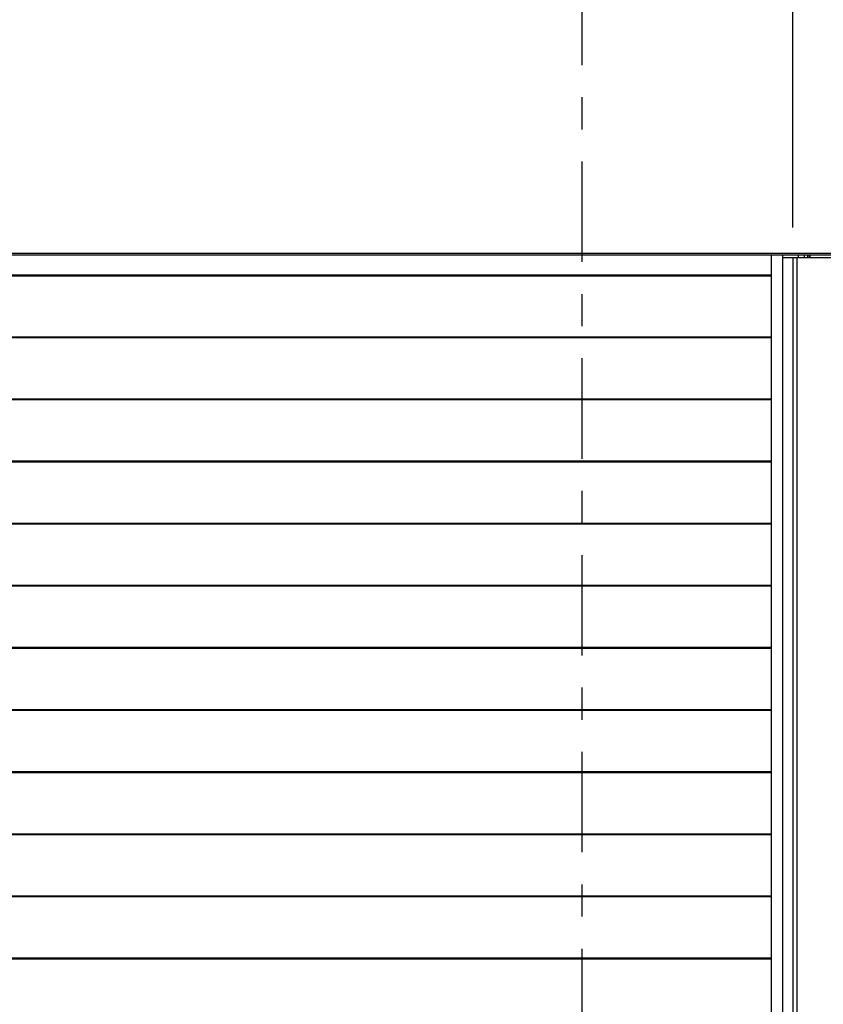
# Model space of a CAD drawing. Header units: inches. Extents: x 170 to 288, y 234 to 248.
# Tile 385 of 480: x 253.2 to 255.7, y 241.86 to 244.92. Entities that reach past the tile are written whole.
import ezdxf

# ---------------------------------------------------------------- set-up
doc = ezdxf.new("R2010")
doc.units = ezdxf.units.IN
doc.header["$LTSCALE"] = 0.25
doc.header["$MEASUREMENT"] = 0
doc.linetypes.add('CENTER', pattern=[2, 1.25, -0.25, 0.25, -0.25])
for name, color, linetype in [('ANNOTATIONS', 1, 'Continuous'), ('SECTION CUTS', 6, 'CENTER'), ('STANDARD Z GUIDE MOTOR RH', 7, 'Continuous')]:
    doc.layers.add(name, color=color, linetype=linetype)
doc.styles.add('ARIAL', font='arial.ttf', dxfattribs={"height": 0.09375})
doc.dimstyles.new('STANDARD$0', dxfattribs={"dimtxt": 0.09375, "dimasz": 0.09375, "dimexe": 0.03125, "dimexo": 0.046875, "dimgap": 0.09, "dimtad": 0, "dimtih": 1, "dimtoh": 1, "dimdec": 4, "dimzin": 0, "dimdsep": 46, "dimtxsty": 'ARIAL', "dimcen": 0.09, "dimadec": 0, "dimazin": 0, "dimtfac": 1, "dimtdec": 4, "dimtofl": 0, "dimtmove": 0, "dimatfit": 1, "dimfxl": 1, "dimtolj": 1, "dimtzin": 0, "dimarcsym": 0})

# ---------------------------------------------------------------- blocks, each defined once
blk = doc.blocks.new('*D38')
at = {"layer": 'ANNOTATIONS', "color": 0, "lineweight": -2, "transparency": 16777216}
for p, q in [((255.6056498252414, 244.2748611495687), (255.6056498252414, 245.4337754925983)), ((256.5118994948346, 244.7789401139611), (256.5118994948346, 245.4337754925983)), ((255.6993998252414, 245.4025254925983), (255.8056151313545, 245.4025254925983)), ((256.4181494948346, 245.4025254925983), (256.3862588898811, 245.4025254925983))]:
    blk.add_line(p, q, dxfattribs=at)
at = {"layer": 'ANNOTATIONS', "color": 0, "transparency": 16777216}
for points in [[(255.6993998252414, 245.4181504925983), (255.6993998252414, 245.3869004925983), (255.6056498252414, 245.4025254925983)], [(256.4181494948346, 245.4181504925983), (256.4181494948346, 245.3869004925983), (256.5118994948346, 245.4025254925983)]]:
    blk.add_solid(points, dxfattribs=at)
at = {"layer": 'defpoints', "color": 0, "transparency": 16777216}
for p in [(256.5118994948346, 245.4025254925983), (256.5118994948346, 244.6851901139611), (255.6056498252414, 244.1811111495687)]:
    blk.add_point(p, dxfattribs=at)
at = {"layer": 'ANNOTATIONS', "color": 0, "transparency": 16777216, "insert": (256.0959370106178, 245.4025254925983), "char_height": 0.09375, "attachment_point": 5, "style": 'ARIAL'}
blk.add_mtext('\\A1;27 1/2"', dxfattribs=at)

msp = doc.modelspace()

# ---------------------------------------------------------------- linework, layer by layer
at = {"layer": 'SECTION CUTS'}
msp.add_line((254.9501948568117, 239.8798271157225), (254.9501948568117, 245.5712592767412), dxfattribs=at)
at = {"layer": 'STANDARD Z GUIDE MOTOR RH'}
for p, q in [((255.7306498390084, 244.1936111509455), (251.4806498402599, 244.1936111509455)), ((255.7306498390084, 244.1887244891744), (251.4806498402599, 244.1887244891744)), ((255.5389830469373, 244.1887244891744), (255.5389830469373, 240.4522490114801)), ((255.5741654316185, 244.1887244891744), (255.5741654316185, 240.4115050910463)), ((255.5741654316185, 244.1811111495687), (255.8946497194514, 244.1811111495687)), ((255.6054954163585, 244.1811111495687), (255.6054954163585, 241.856831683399)), ((255.6056498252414, 244.1811111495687), (255.6056498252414, 240.1394444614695)), ((255.6179498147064, 244.1811111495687), (255.6179498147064, 240.1477778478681)), ((255.6223164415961, 244.1887244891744), (255.6223164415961, 244.1811111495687)), ((255.6411831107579, 244.1887244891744), (255.6411831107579, 244.1811111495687)), ((255.6515998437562, 244.1887244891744), (255.6515998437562, 244.1811111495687)), ((255.6566103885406, 244.1887244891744), (255.6566103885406, 244.1811111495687)), ((255.6599437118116, 244.1811111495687), (255.6599437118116, 244.1887244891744)), ((251.6723164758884, 244.126806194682), (255.5389830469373, 244.126806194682)), ((251.6723164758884, 244.1255823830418), (255.5389830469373, 244.1255823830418)), ((251.6723164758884, 244.1243585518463), (255.5389830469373, 244.1243585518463)), ((255.5389830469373, 243.9334825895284), (251.6723164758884, 243.9334825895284)), ((255.5389830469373, 243.9322587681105), (251.6723164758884, 243.9322587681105)), ((255.5389830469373, 243.9310349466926), (251.6723164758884, 243.9310349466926)), ((255.5389830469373, 243.7401492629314), (251.6723164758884, 243.7401492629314)), ((255.5389830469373, 243.7389254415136), (251.6723164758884, 243.7389254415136)), ((255.5389830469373, 243.7377016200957), (251.6723164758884, 243.7377016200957)), ((255.5389830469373, 243.5468159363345), (251.6723164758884, 243.5468159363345)), ((255.5389830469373, 243.5455921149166), (251.6723164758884, 243.5455921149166)), ((255.5389830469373, 243.5443682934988), (251.6723164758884, 243.5443682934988)), ((255.5389830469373, 243.3534825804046), (251.6723164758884, 243.3534825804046)), ((255.5389830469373, 243.3522587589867), (251.6723164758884, 243.3522587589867)), ((255.5389830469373, 243.3510349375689), (251.6723164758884, 243.3510349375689)), ((255.5389830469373, 243.1601492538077), (251.6723164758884, 243.1601492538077)), ((255.5389830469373, 243.1589254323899), (251.6723164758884, 243.1589254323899)), ((255.5389830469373, 243.157701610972), (251.6723164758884, 243.157701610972)), ((255.5389830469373, 242.9668159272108), (251.6723164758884, 242.9668159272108)), ((255.5389830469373, 242.9655921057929), (251.6723164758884, 242.9655921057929)), ((255.5389830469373, 242.9643682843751), (251.6723164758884, 242.9643682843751)), ((255.5389830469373, 242.7734825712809), (251.6723164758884, 242.7734825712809)), ((255.5389830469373, 242.772258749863), (251.6723164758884, 242.772258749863)), ((255.5389830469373, 242.7710349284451), (251.6723164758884, 242.7710349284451)), ((255.5389830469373, 242.580149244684), (251.6723164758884, 242.580149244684)), ((255.5389830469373, 242.5789254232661), (251.6723164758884, 242.5789254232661)), ((255.5389830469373, 242.5777016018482), (251.6723164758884, 242.5777016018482)), ((255.5389830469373, 242.3868159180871), (251.6723164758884, 242.3868159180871)), ((255.5389830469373, 242.3855920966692), (251.6723164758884, 242.3855920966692)), ((255.5389830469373, 242.3843682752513), (251.6723164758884, 242.3843682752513)), ((255.5389830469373, 242.1934825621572), (251.6723164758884, 242.1934825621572)), ((255.5389830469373, 242.1922587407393), (251.6723164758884, 242.1922587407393)), ((255.5389830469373, 242.1910349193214), (251.6723164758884, 242.1910349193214)), ((255.5389830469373, 242.0001492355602), (251.6723164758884, 242.0001492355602)), ((255.5389830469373, 241.9989254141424), (251.6723164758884, 241.9989254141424)), ((255.5389830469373, 241.9977015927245), (251.6723164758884, 241.9977015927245))]:
    msp.add_line(p, q, dxfattribs=at)

# ---------------------------------------------------------------- dimensions: what is measured, and where the dimension line sits
at = {"layer": 'ANNOTATIONS'}
dim = msp.add_linear_dim(base=(256.5118994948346, 245.4025254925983), p1=(255.6056498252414, 244.1811111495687), p2=(256.5118994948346, 244.6851901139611), text='27 1/2"', dimstyle='STANDARD$0', override={"dimexo": 0.09375}, dxfattribs=at)
dim.commit()
dim.dimension.update_dxf_attribs({"geometry": '*D38', "text_midpoint": (256.0959370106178, 245.4025254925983), "dimtype": 160})

doc.saveas('drawing.dxf')
